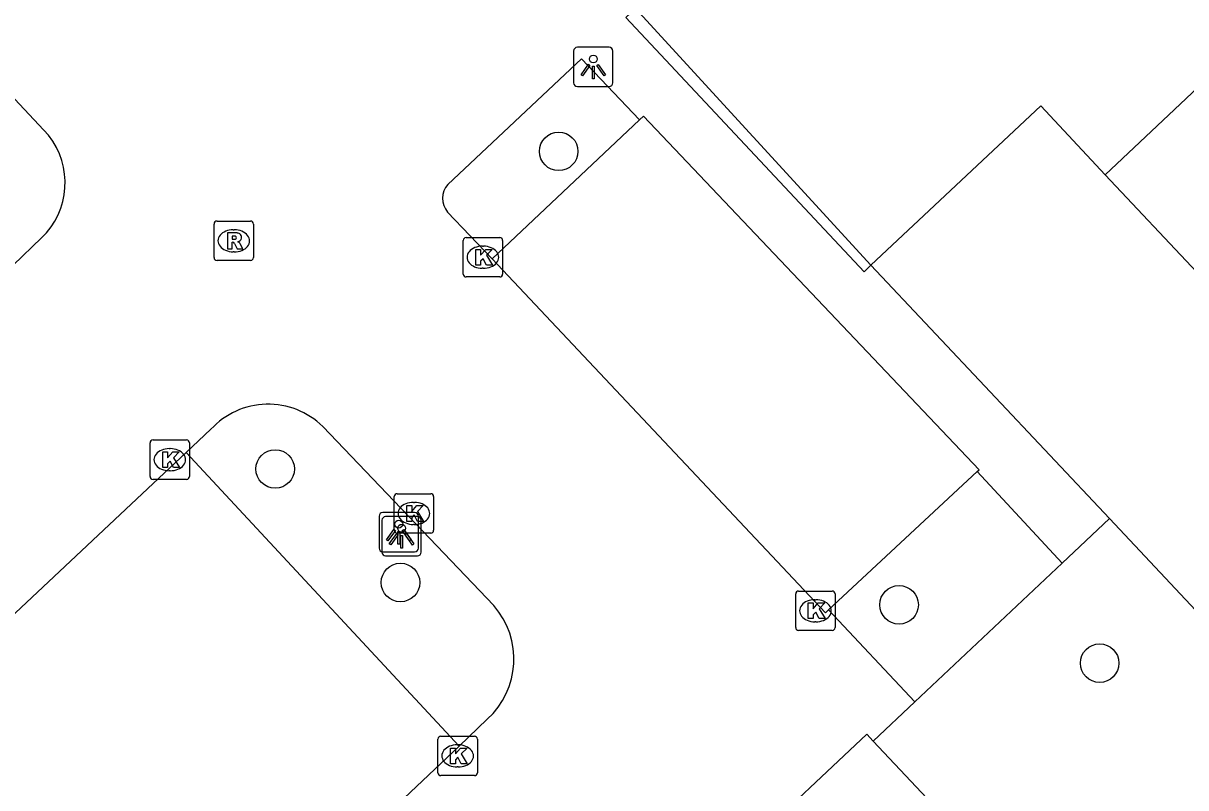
# Model space of a CAD drawing. Extents: x 162542 to 163144, y 380786 to 381511.
# Drawn here: x 162816.33 to 162845.82, y 381310.17 to 381329.56 of the extents above; entities that cross this region are included whole.
import ezdxf

# ---------------------------------------------------------------- set-up
doc = ezdxf.new("R2010")
doc.units = 0
for name, color, linetype in [('IMGEO_Boom', 7, 'Continuous'), ('IMGEO_Groenvoorziening', 7, 'Continuous'), ('IMGEO_Hek', 7, 'Continuous'), ('IMGEO_Kolk', 7, 'Continuous'), ('IMGEO_Lichtpunt', 7, 'Continuous'), ('IMGEO_Muur', 7, 'Continuous'), ('IMGEO_Pand', 7, 'Continuous'), ('IMGEO_Parkeervlak_open', 7, 'Continuous'), ('IMGEO_Rijbaan_lokaal_open', 7, 'Continuous'), ('IMGEO_Rioolput', 7, 'Continuous'), ('IMGEO_Voetpad_open', 7, 'Continuous')]:
    doc.layers.add(name, color=color, linetype=linetype)

msp = doc.modelspace()

# ---------------------------------------------------------------- linework, layer by layer
at = {"layer": 'IMGEO_Boom'}
for centre in [(162829.913, 381326.309), (162822.724, 381318.256), (162825.901, 381315.377), (162838.545, 381314.813), (162843.632, 381313.334)]:
    msp.add_circle(centre, 0.489, dxfattribs=at)
at = {"layer": 'IMGEO_Groenvoorziening'}
msp.add_lwpolyline([(162837.829, 381323.42), (162831.86, 381329.93)], dxfattribs=at)
at = {"layer": 'IMGEO_Hek'}
for points in [[(162842.68, 381315.869), (162843.879, 381316.998)], [(162838.945, 381312.353), (162837.889, 381311.359)]]:
    msp.add_lwpolyline(points, dxfattribs=at)
at = {"layer": 'IMGEO_Kolk'}
for p, q in [((162827.49, 381323.198), (162827.49, 381324.05)), ((162827.565, 381324.124), (162828.417, 381324.124)), ((162828.491, 381324.05), (162828.491, 381323.198)), ((162827.978, 381323.904), (162828.003, 381323.904)), ((162828.417, 381323.124), (162827.565, 381323.124)), ((162828.001, 381323.344), (162827.976, 381323.344)), ((162819.625, 381318.992), (162820.477, 381318.992)), ((162819.55, 381318.066), (162819.55, 381318.918)), ((162820.038, 381318.772), (162820.063, 381318.772)), ((162820.551, 381318.918), (162820.551, 381318.066)), ((162820.061, 381318.212), (162820.036, 381318.212)), ((162820.477, 381317.992), (162819.625, 381317.992)), ((162825.741, 381316.703), (162825.741, 381317.555)), ((162825.816, 381317.629), (162826.668, 381317.629)), ((162826.742, 381317.555), (162826.742, 381316.703)), ((162826.229, 381317.409), (162826.254, 381317.409)), ((162826.668, 381316.629), (162825.816, 381316.629)), ((162826.252, 381316.849), (162826.227, 381316.849)), ((162835.998, 381315.162), (162836.85, 381315.162)), ((162835.923, 381314.236), (162835.923, 381315.088)), ((162836.411, 381314.942), (162836.436, 381314.942)), ((162836.924, 381315.088), (162836.924, 381314.236)), ((162836.434, 381314.382), (162836.409, 381314.382)), ((162836.85, 381314.162), (162835.998, 381314.162)), ((162826.85, 381310.556), (162826.85, 381311.408)), ((162826.925, 381311.482), (162827.777, 381311.482)), ((162827.851, 381311.408), (162827.851, 381310.556)), ((162827.338, 381311.262), (162827.363, 381311.262)), ((162827.777, 381310.482), (162826.925, 381310.482)), ((162827.361, 381310.702), (162827.336, 381310.702))]:
    msp.add_line(p, q, dxfattribs=at)
for points in [[(162827.49, 381323.198), (162827.49, 381324.05)], [(162827.565, 381324.124), (162828.417, 381324.124)], [(162828.491, 381324.05), (162828.491, 381323.198)], [(162827.811, 381323.824), (162827.934, 381323.824), (162827.934, 381323.673), (162828.064, 381323.824), (162828.228, 381323.824), (162828.082, 381323.673), (162828.235, 381323.424), (162828.083, 381323.424), (162827.998, 381323.588), (162827.934, 381323.521), (162827.934, 381323.424), (162827.811, 381323.424), (162827.811, 381323.824)], [(162828.417, 381323.124), (162827.565, 381323.124)], [(162819.625, 381318.992), (162820.477, 381318.992)], [(162819.55, 381318.066), (162819.55, 381318.918)], [(162819.871, 381318.692), (162819.994, 381318.692), (162819.994, 381318.541), (162820.124, 381318.692), (162820.288, 381318.692), (162820.142, 381318.541), (162820.295, 381318.292), (162820.143, 381318.292), (162820.058, 381318.456), (162819.994, 381318.389), (162819.994, 381318.292), (162819.871, 381318.292), (162819.871, 381318.692)], [(162820.551, 381318.918), (162820.551, 381318.066)], [(162820.477, 381317.992), (162819.625, 381317.992)], [(162825.741, 381316.703), (162825.741, 381317.555)], [(162825.816, 381317.629), (162826.668, 381317.629)], [(162826.742, 381317.555), (162826.742, 381316.703)], [(162826.062, 381317.329), (162826.185, 381317.329), (162826.185, 381317.178), (162826.315, 381317.329), (162826.479, 381317.329), (162826.333, 381317.178), (162826.486, 381316.929), (162826.334, 381316.929), (162826.249, 381317.093), (162826.185, 381317.026), (162826.185, 381316.929), (162826.062, 381316.929), (162826.062, 381317.329)], [(162826.668, 381316.629), (162825.816, 381316.629)], [(162835.998, 381315.162), (162836.85, 381315.162)], [(162835.923, 381314.236), (162835.923, 381315.088)], [(162836.244, 381314.862), (162836.367, 381314.862), (162836.367, 381314.711), (162836.497, 381314.862), (162836.661, 381314.862), (162836.515, 381314.711), (162836.668, 381314.462), (162836.516, 381314.462), (162836.431, 381314.626), (162836.367, 381314.559), (162836.367, 381314.462), (162836.244, 381314.462), (162836.244, 381314.862)], [(162836.924, 381315.088), (162836.924, 381314.236)], [(162836.85, 381314.162), (162835.998, 381314.162)], [(162826.85, 381310.556), (162826.85, 381311.408)], [(162826.925, 381311.482), (162827.777, 381311.482)], [(162827.851, 381311.408), (162827.851, 381310.556)], [(162827.171, 381311.182), (162827.294, 381311.182), (162827.294, 381311.031), (162827.424, 381311.182), (162827.588, 381311.182), (162827.442, 381311.031), (162827.595, 381310.782), (162827.443, 381310.782), (162827.358, 381310.946), (162827.294, 381310.879), (162827.294, 381310.782), (162827.171, 381310.782), (162827.171, 381311.182)], [(162827.777, 381310.482), (162826.925, 381310.482)]]:
    msp.add_lwpolyline(points, dxfattribs=at)
for centre, start, end in [((162827.567, 381324.048), 91.552, 178.448), ((162827.567, 381324.048), 91.552, 178.448), ((162828.415, 381324.048), 1.552, 88.448), ((162828.415, 381324.048), 1.552, 88.448), ((162827.567, 381323.2), 181.552, 268.448), ((162827.567, 381323.2), 181.552, 268.448), ((162828.415, 381323.2), 271.552, 358.448), ((162828.415, 381323.2), 271.552, 358.448), ((162819.627, 381318.916), 91.552, 178.448), ((162819.627, 381318.916), 91.552, 178.448), ((162820.475, 381318.916), 1.552, 88.448), ((162820.475, 381318.916), 1.552, 88.448), ((162819.627, 381318.068), 181.552, 268.448), ((162819.627, 381318.068), 181.552, 268.448), ((162820.475, 381318.068), 271.552, 358.448), ((162820.475, 381318.068), 271.552, 358.448), ((162825.818, 381317.553), 91.552, 178.448), ((162825.818, 381317.553), 91.552, 178.448), ((162826.666, 381317.553), 1.552, 88.448), ((162826.666, 381317.553), 1.552, 88.448), ((162825.818, 381316.705), 181.552, 268.448), ((162825.818, 381316.705), 181.552, 268.448), ((162826.666, 381316.705), 271.552, 358.448), ((162826.666, 381316.705), 271.552, 358.448), ((162836, 381315.086), 91.552, 178.448), ((162836, 381315.086), 91.552, 178.448), ((162836.848, 381315.086), 1.552, 88.448), ((162836.848, 381315.086), 1.552, 88.448), ((162836, 381314.238), 181.552, 268.448), ((162836, 381314.238), 181.552, 268.448), ((162836.848, 381314.238), 271.552, 358.448), ((162836.848, 381314.238), 271.552, 358.448), ((162826.927, 381311.406), 91.552, 178.448), ((162826.927, 381311.406), 91.552, 178.448), ((162827.775, 381311.406), 1.552, 88.448), ((162827.775, 381311.406), 1.552, 88.448), ((162826.927, 381310.558), 181.552, 268.448), ((162826.927, 381310.558), 181.552, 268.448), ((162827.775, 381310.558), 271.552, 358.448), ((162827.775, 381310.558), 271.552, 358.448)]:
    msp.add_arc(centre, 0.0765, start, end, dxfattribs=at)
for centre, major_axis, ratio, start_param, end_param in [((162827.977, 381323.624), (-0.387, 0.002), 0.722429, 4.712389, 7.853982), ((162828.002, 381323.624), (-0.39, 0.002), 0.717154, 1.570796, 4.712389), ((162820.037, 381318.492), (-0.387, 0.002), 0.722429, 4.712389, 7.853982), ((162820.062, 381318.492), (-0.39, 0.002), 0.717154, 1.570796, 4.712389), ((162826.228, 381317.129), (-0.387, 0.002), 0.722429, 4.712389, 7.853982), ((162826.253, 381317.129), (-0.39, 0.002), 0.717154, 1.570796, 4.712389), ((162836.41, 381314.662), (-0.387, 0.002), 0.722429, 4.712389, 7.853982), ((162836.435, 381314.662), (-0.39, 0.002), 0.717154, 1.570796, 4.712389), ((162827.337, 381310.982), (-0.387, 0.002), 0.722429, 4.712389, 7.853982), ((162827.362, 381310.982), (-0.39, 0.002), 0.717154, 1.570796, 4.712389)]:
    msp.add_ellipse(centre, major_axis=major_axis, ratio=ratio, start_param=start_param, end_param=end_param, dxfattribs=at)
at = {"layer": 'IMGEO_Lichtpunt'}
for p, q in [((162830.292, 381328.852), (162830.292, 381328.045)), ((162830.292, 381328.852), (162830.292, 381328.045)), ((162831.194, 381328.947), (162830.386, 381328.947)), ((162831.194, 381328.947), (162830.386, 381328.947)), ((162831.288, 381328.045), (162831.288, 381328.852)), ((162831.288, 381328.045), (162831.288, 381328.852)), ((162830.386, 381327.951), (162831.194, 381327.951)), ((162830.386, 381327.951), (162831.194, 381327.951)), ((162825.358, 381317.058), (162825.358, 381316.251)), ((162825.358, 381317.058), (162825.358, 381316.251)), ((162825.431, 381316.955), (162825.431, 381316.148)), ((162825.431, 381316.955), (162825.431, 381316.148)), ((162826.26, 381317.153), (162825.452, 381317.153)), ((162826.26, 381317.153), (162825.452, 381317.153)), ((162826.333, 381317.05), (162825.525, 381317.05)), ((162826.333, 381317.05), (162825.525, 381317.05)), ((162826.354, 381316.251), (162826.354, 381317.058)), ((162826.354, 381316.251), (162826.354, 381317.058)), ((162826.427, 381316.148), (162826.427, 381316.955)), ((162826.427, 381316.148), (162826.427, 381316.955)), ((162825.452, 381316.157), (162826.26, 381316.157)), ((162825.452, 381316.157), (162826.26, 381316.157)), ((162825.525, 381316.054), (162826.333, 381316.054)), ((162825.525, 381316.054), (162826.333, 381316.054))]:
    msp.add_line(p, q, dxfattribs=at)
for points in [[(162830.666, 381328.516), (162830.705, 381328.488), (162830.517, 381328.226), (162830.479, 381328.253), (162830.666, 381328.516)], [(162830.768, 381328.468), (162830.815, 381328.468), (162830.815, 381328.146), (162830.768, 381328.146), (162830.768, 381328.468)], [(162830.878, 381328.488), (162830.916, 381328.515), (162831.103, 381328.253), (162831.064, 381328.225), (162830.878, 381328.488)], [(162825.732, 381316.722), (162825.771, 381316.694), (162825.583, 381316.432), (162825.545, 381316.459), (162825.732, 381316.722)], [(162825.805, 381316.619), (162825.844, 381316.591), (162825.656, 381316.329), (162825.618, 381316.356), (162825.805, 381316.619)], [(162825.834, 381316.674), (162825.881, 381316.674), (162825.881, 381316.352), (162825.834, 381316.352), (162825.834, 381316.674)], [(162825.944, 381316.694), (162825.982, 381316.721), (162826.169, 381316.459), (162826.13, 381316.431), (162825.944, 381316.694)], [(162826.017, 381316.591), (162826.055, 381316.618), (162826.242, 381316.356), (162826.203, 381316.328), (162826.017, 381316.591)], [(162825.907, 381316.571), (162825.954, 381316.571), (162825.954, 381316.249), (162825.907, 381316.249), (162825.907, 381316.571)]]:
    msp.add_lwpolyline(points, dxfattribs=at)
for centre in [(162830.791, 381328.65), (162825.857, 381316.856), (162825.93, 381316.753)]:
    msp.add_circle(centre, 0.0994, dxfattribs=at)
for centre, start, end in [((162830.386, 381328.852), 90, 180), ((162830.386, 381328.852), 90, 180), ((162831.194, 381328.852), 0, 90), ((162831.194, 381328.852), 0, 90), ((162830.386, 381328.045), 180, 270), ((162830.386, 381328.045), 180, 270), ((162831.194, 381328.045), 270, 0), ((162831.194, 381328.045), 270, 360), ((162825.452, 381317.058), 90, 180), ((162825.452, 381317.058), 90, 180), ((162825.525, 381316.955), 90, 180), ((162825.525, 381316.955), 90, 180), ((162826.26, 381317.058), 0, 90), ((162826.26, 381317.058), 0, 90), ((162826.333, 381316.955), 0, 90), ((162826.333, 381316.955), 0, 90), ((162825.452, 381316.251), 180, 270), ((162825.452, 381316.251), 180, 270), ((162825.525, 381316.148), 180, 270), ((162825.525, 381316.148), 180, 270), ((162826.26, 381316.251), 270, 0), ((162826.26, 381316.251), 270, 360), ((162826.333, 381316.148), 270, 0), ((162826.333, 381316.148), 270, 360)]:
    msp.add_arc(centre, 0.0946, start, end, dxfattribs=at)
at = {"layer": 'IMGEO_Muur'}
for points in [[(162837.829, 381323.42), (162831.86, 381329.93)], [(162838.945, 381312.353), (162842.68, 381315.869)]]:
    msp.add_lwpolyline(points, dxfattribs=at)
at = {"layer": 'IMGEO_Pand'}
for points in [[(162847.585, 381329.306), (162843.768, 381325.71)], [(162843.768, 381325.71), (162842.138, 381327.463), (162837.829, 381323.42)], [(162850.743, 381318.308), (162843.768, 381325.71)], [(162837.829, 381323.42), (162843.879, 381316.998)], [(162846.452, 381314.267), (162843.879, 381316.998)], [(162837.889, 381311.359), (162837.726, 381311.533), (162828.627, 381302.967)], [(162837.889, 381311.359), (162841.428, 381307.595)]]:
    msp.add_lwpolyline(points, dxfattribs=at)
at = {"layer": 'IMGEO_Parkeervlak_open'}
for points in [[(162828.226, 381323.581), (162831.962, 381327.108)], [(162820.463, 381318.675), (162827.391, 381311.233)], [(162840.53, 381318.196), (162836.757, 381314.684)]]:
    msp.add_lwpolyline(points, dxfattribs=at)
at = {"layer": 'IMGEO_Rijbaan_lokaal_open'}
for points in [[(162831.86, 381329.93), (162831.614, 381329.7), (162837.66, 381323.258), (162837.829, 381323.42)], [(162816.971, 381326.719), (162814.634, 381329.212)], [(162831.962, 381327.108), (162830.494, 381328.657), (162827.101, 381325.47)], [(162840.53, 381318.196), (162840.573, 381318.236), (162832.064, 381327.204), (162831.962, 381327.108)], [(162827.097, 381324.77), (162828.226, 381323.581)], [(162816.081, 381323.425), (162816.796, 381324.113)], [(162828.226, 381323.581), (162836.679, 381314.612), (162836.757, 381314.684)], [(162821.094, 381319.263), (162820.463, 381318.675)], [(162828.268, 381314.791), (162823.929, 381319.332)], [(162820.463, 381318.675), (162805.798, 381304.904)], [(162842.68, 381315.869), (162840.53, 381318.196)], [(162843.879, 381316.998), (162842.68, 381315.869)], [(162836.757, 381314.684), (162838.945, 381312.353)], [(162838.945, 381312.353), (162837.889, 381311.359)], [(162827.391, 381311.233), (162828.103, 381311.913)], [(162812.825, 381297.469), (162827.391, 381311.233)]]:
    msp.add_lwpolyline(points, dxfattribs=at)
for centre, radius, start, end in [((162815.466, 381325.511), 1.93, 313.5712, 38.7452), ((162827.492, 381325.118), 0.526, 137.994, 221.3512), ((162822.545, 381317.927), 1.972, 45.4212, 137.3672), ((162826.722, 381313.436), 2.056, 312.1943, 41.2432)]:
    msp.add_arc(centre, radius, start, end, dxfattribs=at)
at = {"layer": 'IMGEO_Rioolput'}
for p, q in [((162821.173, 381323.615), (162821.173, 381324.467)), ((162821.248, 381324.541), (162822.1, 381324.541)), ((162821.661, 381324.321), (162821.686, 381324.321)), ((162822.174, 381324.467), (162822.174, 381323.615)), ((162821.684, 381323.761), (162821.659, 381323.761)), ((162822.1, 381323.541), (162821.248, 381323.541))]:
    msp.add_line(p, q, dxfattribs=at)
for points in [[(162821.173, 381323.615), (162821.173, 381324.467)], [(162821.248, 381324.541), (162822.1, 381324.541)], [(162822.174, 381324.467), (162822.174, 381323.615)], [(162821.762, 381324.239), (162821.51, 381324.241), (162821.51, 381323.841)], [(162821.51, 381323.841), (162821.634, 381323.841), (162821.634, 381324.003), (162821.645, 381324.003)], [(162821.688, 381324.16), (162821.634, 381324.16), (162821.634, 381324.079)], [(162821.634, 381324.079), (162821.686, 381324.079)], [(162821.692, 381323.974), (162821.763, 381323.841), (162821.903, 381323.841), (162821.838, 381323.967)], [(162822.1, 381323.541), (162821.248, 381323.541)]]:
    msp.add_lwpolyline(points, dxfattribs=at)
for centre, radius, start, end in [((162821.25, 381324.465), 0.0765, 91.552, 178.448), ((162821.25, 381324.465), 0.0765, 91.552, 178.448), ((162822.098, 381324.465), 0.0765, 1.552, 88.448), ((162822.098, 381324.465), 0.0765, 1.552, 88.448), ((162821.644, 381323.95), 0.0533, 26.0293, 88.6989), ((162821.67, 381324.268), 0.19, 274.7715, 282.9687), ((162821.694, 381324.064), 0.0964, 77.0061, 93.1865), ((162821.708, 381324.121), 0.0378, 276.6634, 79.6772), ((162821.761, 381324.129), 0.109, 350.3612, 89.416), ((162821.759, 381324.129), 0.112, 277.5842, 350.9817), ((162821.743, 381323.914), 0.108, 29.5134, 73.7905), ((162821.25, 381323.617), 0.0765, 181.552, 268.448), ((162821.25, 381323.617), 0.0765, 181.552, 268.448), ((162822.098, 381323.617), 0.0765, 271.552, 358.448), ((162822.098, 381323.617), 0.0765, 271.552, 358.448)]:
    msp.add_arc(centre, radius, start, end, dxfattribs=at)
for centre, major_axis, ratio, start_param, end_param in [((162821.66, 381324.041), (-0.387, 0.002), 0.722429, 4.712389, 7.853982), ((162821.685, 381324.041), (-0.39, 0.002), 0.717154, 1.570796, 4.712389)]:
    msp.add_ellipse(centre, major_axis=major_axis, ratio=ratio, start_param=start_param, end_param=end_param, dxfattribs=at)
at = {"layer": 'IMGEO_Voetpad_open'}
msp.add_lwpolyline([(162842.68, 381315.869), (162838.945, 381312.353)], dxfattribs=at)

doc.saveas('drawing.dxf')
